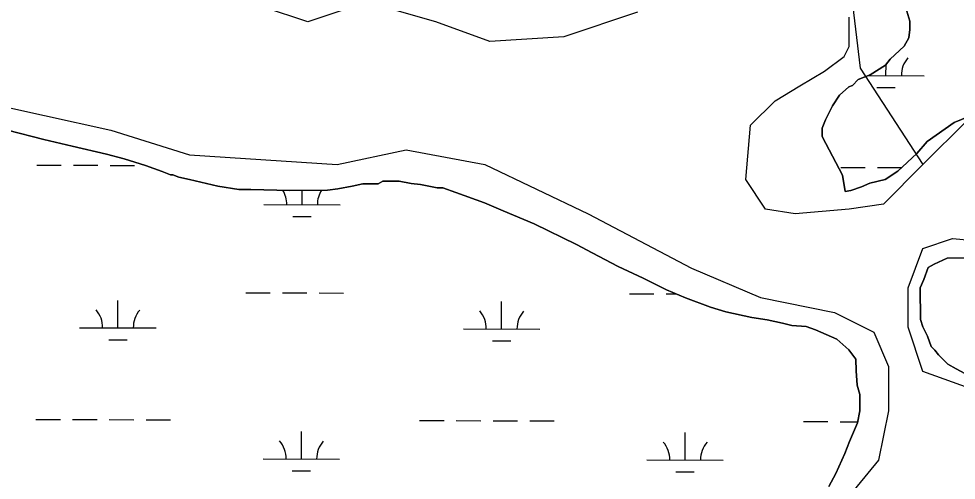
# Model space of a CAD drawing. Extents: x 3161615 to 3199515, y 867541 to 892976.
# Drawn here: x 3169667 to 3170893, y 887386 to 887990 of the extents above; entities that cross this region are included whole.
import ezdxf

# ---------------------------------------------------------------- set-up
doc = ezdxf.new("R2010")
doc.units = 0
for name, color, linetype in [('V-SITE-VEGE', 7, 'Continuous'), ('V-TOPO-SHOR', 7, 'Continuous'), ('V-WETL-SWMP', 7, 'Continuous')]:
    doc.layers.add(name, color=color, linetype=linetype)

msp = doc.modelspace()

# ---------------------------------------------------------------- linework, layer by layer
at = {"layer": 'V-SITE-VEGE'}
for p, q in [((3170824.2, 888012.4), (3170832.1, 887986.2)), ((3170832.1, 887986.2), (3170832.2, 887975.4)), ((3170832.2, 887975.4), (3170830.7, 887964.6)), ((3170830.7, 887964.6), (3170824.6, 887953.7)), ((3170824.6, 887953.7), (3170806.3, 887936.6)), ((3170806.3, 887936.6), (3170800.2, 887928.9)), ((3170800.2, 887928.9), (3170780.2, 887916.4)), ((3170780.2, 887916.4), (3170764.8, 887910.1)), ((3170752.6, 887900.7), (3170740.3, 887889.8)), ((3170757.2, 887902.3), (3170752.6, 887900.7)), ((3170764.8, 887910.1), (3170757.2, 887902.3)), ((3170740.3, 887889.8), (3170731.2, 887875.8)), ((3170731.2, 887875.8), (3170722.1, 887857.3)), ((3170890.2, 887854), (3170921, 887866.6)), ((3170722.1, 887857.3), (3170717.6, 887846.4)), ((3170855, 887829.1), (3170890.2, 887854)), ((3169699.6, 887831.8), (3169651.7, 887843.8)), ((3170717.6, 887846.4), (3170717.6, 887835.6)), ((3169736.7, 887822.9), (3169699.6, 887831.8)), ((3170717.6, 887835.6), (3170722.3, 887826.4)), ((3170722.3, 887826.4), (3170744.3, 887784.9)), ((3170841.2, 887813.5), (3170855, 887829.1)), ((3169781.5, 887812.5), (3169736.7, 887822.9)), ((3170816.7, 887790.2), (3170841.2, 887813.5)), ((3169804.7, 887806.5), (3169781.5, 887812.5)), ((3169832.6, 887797.5), (3169804.7, 887806.5)), ((3169854.2, 887789.9), (3169832.6, 887797.5)), ((3169865, 887785.4), (3169854.2, 887789.9)), ((3170799.9, 887779.2), (3170816.7, 887790.2)), ((3169868.1, 887785.4), (3169865, 887785.4)), ((3169875.9, 887782.4), (3169868.1, 887785.4)), ((3169889.8, 887779.4), (3169875.9, 887782.4)), ((3169926.9, 887770.5), (3169889.8, 887779.4)), ((3170142.8, 887776.9), (3170136.6, 887773.8)), ((3170164.4, 887777.1), (3170142.8, 887776.9)), ((3170179.8, 887774.1), (3170164.4, 887777.1)), ((3170744.3, 887784.9), (3170747.5, 887763.4)), ((3170779.8, 887774.4), (3170799.9, 887779.2)), ((3169954.7, 887766.1), (3169926.9, 887770.5)), ((3169970.1, 887766.2), (3169954.7, 887766.1)), ((3170021, 887765.1), (3169970.1, 887766.2)), ((3170070.4, 887765.5), (3170021, 887765.1)), ((3170084.2, 887767.1), (3170070.4, 887765.5)), ((3170102.7, 887770.4), (3170084.2, 887767.1)), ((3170116.6, 887773.6), (3170102.7, 887770.4)), ((3170136.6, 887773.8), (3170116.6, 887773.6)), ((3170192.2, 887772.7), (3170179.8, 887774.1)), ((3170213.8, 887768.2), (3170192.2, 887772.7)), ((3170221.5, 887768.3), (3170213.8, 887768.2)), ((3170238.5, 887762.3), (3170221.5, 887768.3)), ((3170747.5, 887763.4), (3170755.2, 887765)), ((3170755.2, 887765), (3170769.1, 887769.7)), ((3170769.1, 887769.7), (3170779.8, 887774.4)), ((3170275.7, 887748.7), (3170238.5, 887762.3)), ((3170300.4, 887738.1), (3170275.7, 887748.7)), ((3170340.7, 887721.5), (3170300.4, 887738.1)), ((3170396.4, 887694.1), (3170340.7, 887721.5)), ((3170416.6, 887683.5), (3170396.4, 887694.1)), ((3170450.7, 887665.3), (3170416.6, 887683.5)), ((3170864, 887668.7), (3170856.3, 887664)), ((3170880.9, 887676.6), (3170864, 887668.7)), ((3170911.8, 887676.8), (3170880.9, 887676.6)), ((3170483.2, 887650.1), (3170450.7, 887665.3)), ((3170856.3, 887664), (3170850.3, 887648.5)), ((3170514.1, 887635), (3170483.2, 887650.1)), ((3170850.3, 887648.5), (3170845.8, 887637.7)), ((3170538.9, 887624.4), (3170514.1, 887635)), ((3170845.8, 887637.7), (3170846.1, 887596.1)), ((3170571.4, 887612.3), (3170538.9, 887624.4)), ((3170591.5, 887606.3), (3170571.4, 887612.3)), ((3170625.5, 887598.9), (3170591.5, 887606.3)), ((3170645.6, 887595.9), (3170625.5, 887598.9)), ((3170665.7, 887591.5), (3170645.6, 887595.9)), ((3170846.1, 887596.1), (3170849.3, 887586.8)), ((3170678, 887588.5), (3170665.7, 887591.5)), ((3170696.6, 887587.1), (3170678, 887588.5)), ((3170708.9, 887582.6), (3170696.6, 887587.1)), ((3170736.8, 887570.5), (3170708.9, 887582.6)), ((3170849.3, 887586.8), (3170855.5, 887574.5)), ((3170752.3, 887556.7), (3170736.8, 887570.5)), ((3170855.5, 887574.5), (3170860.3, 887560.7)), ((3170761.7, 887544.5), (3170752.3, 887556.7)), ((3170860.3, 887560.7), (3170865, 887556.1)), ((3170865, 887556.1), (3170869.6, 887550)), ((3170761.8, 887529), (3170761.7, 887544.5)), ((3170869.6, 887550), (3170882.1, 887537.7)), ((3170882.1, 887537.7), (3170892.9, 887531.7)), ((3170892.9, 887531.7), (3170910, 887522.5)), ((3170763.5, 887510.5), (3170761.8, 887529)), ((3170766.7, 887498.2), (3170763.5, 887510.5)), ((3170766.9, 887476.6), (3170766.7, 887498.2)), ((3170763.9, 887461.2), (3170766.9, 887476.6)), ((3170753.3, 887436.4), (3170763.9, 887461.2)), ((3170747.3, 887420.9), (3170753.3, 887436.4)), ((3170735.2, 887394.6), (3170747.3, 887420.9)), ((3170726.1, 887377.6), (3170735.2, 887394.6))]:
    msp.add_line(p, q, dxfattribs=at)
at = {"layer": 'V-TOPO-SHOR'}
for points in [[(3170720.7, 888714.9), (3170762.8, 888311.2), (3170746.2, 888100.1), (3170767.4, 887924.7), (3170849.4, 887798.7)], [(3170475.9, 887998.3), (3170379.4, 887966.1), (3170282.8, 887959.7), (3170212, 887985.4), (3170121.8, 888011.2), (3170044.6, 887985.4), (3169986.6, 888004.7)], [(3170907.3, 887856.6), (3170849.4, 887798.7), (3170797.9, 887747.2), (3170752.8, 887740.7), (3170682, 887734.3), (3170643.4, 887740.7), (3170617.6, 887779.4), (3170624, 887850.2), (3170656.2, 887882.4), (3170688.4, 887901.7), (3170720.6, 887921), (3170746.4, 887940.3), (3170752.8, 887953.2), (3170752.8, 887991.8)], [(3169613.2, 887882.4), (3169787, 887843.8), (3169890, 887811.6), (3170083.2, 887798.7), (3170173.3, 887818), (3170276.4, 887798.7), (3170411.6, 887734.3), (3170546.8, 887663.5), (3170636.9, 887624.8), (3170733.5, 887605.5), (3170785, 887579.8), (3170804.3, 887534.7), (3170804.3, 887476.8), (3170791.4, 887412.4), (3170701.3, 887302.9)], [(3171010.4, 887470.3), (3170849.4, 887528.3), (3170830.1, 887586.2), (3170830.1, 887637.7), (3170849.4, 887689.2), (3170888, 887702.1), (3170958.8, 887695.7)]]:
    msp.add_lwpolyline(points, dxfattribs=at)
at = {"layer": 'V-WETL-SWMP'}
for p, q in [((3170832.1, 887986.2), (3170824.2, 888012.4)), ((3170832.2, 887975.4), (3170832.1, 887986.2)), ((3170830.7, 887964.6), (3170832.2, 887975.4)), ((3170824.6, 887953.7), (3170830.7, 887964.6)), ((3170806.3, 887936.6), (3170824.6, 887953.7)), ((3170800.2, 887928.9), (3170806.3, 887936.6)), ((3170780.2, 887916.4), (3170800.2, 887928.9)), ((3170801, 887915.1), (3170801.1, 887930)), ((3170764.8, 887910.1), (3170780.2, 887916.4)), ((3170777.3, 887915.2), (3170851, 887915)), ((3170740.3, 887889.8), (3170752.6, 887900.7)), ((3170752.6, 887900.7), (3170757.2, 887902.3)), ((3170757.2, 887902.3), (3170764.8, 887910.1)), ((3170789, 887899.7), (3170813, 887899.6)), ((3170731.2, 887875.8), (3170740.3, 887889.8)), ((3170722.1, 887857.3), (3170731.2, 887875.8)), ((3170921, 887866.6), (3170890.3, 887854)), ((3170717.6, 887846.4), (3170722.1, 887857.3)), ((3170890.3, 887854), (3170855, 887829.1)), ((3169651.7, 887843.8), (3169699.6, 887831.8)), ((3170717.6, 887835.6), (3170717.6, 887846.4)), ((3169699.6, 887831.8), (3169736.7, 887822.9)), ((3170722.3, 887826.4), (3170717.6, 887835.6)), ((3170744.3, 887784.9), (3170722.3, 887826.4)), ((3170855, 887829.1), (3170841.2, 887813.5)), ((3169736.7, 887822.9), (3169781.5, 887812.5)), ((3170841.2, 887813.5), (3170816.7, 887790.2)), ((3169781.5, 887812.5), (3169804.7, 887806.5)), ((3169804.7, 887806.5), (3169832.6, 887797.5)), ((3169690.1, 887798.1), (3169722.1, 887798)), ((3169738.1, 887798), (3169770.1, 887797.9)), ((3169786.1, 887797.8), (3169818.1, 887797.7)), ((3169832.6, 887797.5), (3169854.2, 887789.9)), ((3169854.2, 887789.9), (3169865, 887785.4)), ((3170741.9, 887795.2), (3170773.9, 887795.1)), ((3170789.9, 887795.1), (3170821.8, 887795)), ((3170816.7, 887790.2), (3170799.9, 887779.2)), ((3169865, 887785.4), (3169868.1, 887785.4)), ((3169868.1, 887785.4), (3169875.9, 887782.4)), ((3169875.9, 887782.4), (3169889.8, 887779.4)), ((3169889.8, 887779.4), (3169926.9, 887770.5)), ((3170136.6, 887773.7), (3170142.8, 887776.9)), ((3170142.8, 887776.9), (3170164.4, 887777.1)), ((3170164.4, 887777.1), (3170179.8, 887774.1)), ((3170747.5, 887763.4), (3170744.3, 887784.9)), ((3170799.9, 887779.2), (3170779.8, 887774.4)), ((3169926.9, 887770.5), (3169954.7, 887766.1)), ((3169954.7, 887766.1), (3169970.1, 887766.2)), ((3169970.1, 887766.2), (3170021, 887765.1)), ((3170021, 887765.1), (3170070.4, 887765.5)), ((3170037.2, 887746.4), (3170037.3, 887765.2)), ((3170070.4, 887765.5), (3170084.2, 887767.1)), ((3170084.2, 887767.1), (3170102.7, 887770.4)), ((3170102.7, 887770.4), (3170116.6, 887773.6)), ((3170116.6, 887773.6), (3170136.6, 887773.7)), ((3170179.8, 887774.1), (3170192.2, 887772.7)), ((3170192.2, 887772.7), (3170213.8, 887768.2)), ((3170213.8, 887768.2), (3170221.5, 887768.3)), ((3170221.5, 887768.3), (3170238.5, 887762.3)), ((3170755.2, 887765), (3170747.5, 887763.4)), ((3170769.1, 887769.7), (3170755.2, 887765)), ((3170779.8, 887774.4), (3170769.1, 887769.7)), ((3170238.5, 887762.3), (3170275.7, 887748.7)), ((3169987.2, 887746.5), (3170087.2, 887746.3)), ((3170275.7, 887748.7), (3170300.4, 887738.1)), ((3170025.2, 887731), (3170049.2, 887730.9)), ((3170300.4, 887738.1), (3170340.7, 887721.5)), ((3170340.7, 887721.5), (3170396.4, 887694.1)), ((3170396.4, 887694.1), (3170416.6, 887683.5)), ((3170416.6, 887683.5), (3170450.7, 887665.3)), ((3170856.3, 887664), (3170864, 887668.7)), ((3170864, 887668.7), (3170880.9, 887676.6)), ((3170880.9, 887676.6), (3170911.8, 887676.8)), ((3170450.7, 887665.3), (3170483.2, 887650.1)), ((3170850.3, 887648.5), (3170856.3, 887664)), ((3170483.2, 887650.1), (3170514.1, 887635)), ((3170845.8, 887637.7), (3170850.3, 887648.5)), ((3169963.5, 887631.2), (3169995.5, 887631.1)), ((3170011.5, 887631), (3170043.5, 887631)), ((3170059.5, 887630.9), (3170091.5, 887630.8)), ((3170465.4, 887629.8), (3170497.4, 887629.7)), ((3170513.4, 887629.7), (3170526.6, 887629.6)), ((3170514.1, 887635), (3170538.9, 887624.4)), ((3170846.1, 887596.1), (3170845.8, 887637.7)), ((3169796.3, 887585.2), (3169796.4, 887621.2)), ((3170298.2, 887583.8), (3170298.3, 887619.8)), ((3170538.9, 887624.4), (3170571.4, 887612.3)), ((3170571.4, 887612.3), (3170591.5, 887606.3)), ((3170591.5, 887606.3), (3170625.5, 887598.9)), ((3170625.5, 887598.9), (3170645.6, 887595.9)), ((3170645.6, 887595.9), (3170665.7, 887591.5)), ((3170849.3, 887586.8), (3170846.1, 887596.1)), ((3169746.3, 887585.3), (3169846.3, 887585.1)), ((3170248.2, 887584), (3170348.2, 887583.7)), ((3170665.7, 887591.5), (3170678, 887588.5)), ((3170678, 887588.5), (3170696.6, 887587.1)), ((3170696.6, 887587.1), (3170708.9, 887582.6)), ((3170708.9, 887582.6), (3170736.8, 887570.5)), ((3170855.5, 887574.5), (3170849.3, 887586.8)), ((3169784.3, 887569.8), (3169808.3, 887569.7)), ((3170286.2, 887568.4), (3170310.2, 887568.4)), ((3170736.8, 887570.5), (3170752.3, 887556.7)), ((3170860.3, 887560.7), (3170855.5, 887574.5)), ((3170752.3, 887556.7), (3170761.7, 887544.5)), ((3170865, 887556.1), (3170860.3, 887560.7)), ((3170869.6, 887550), (3170865, 887556.1)), ((3170761.7, 887544.5), (3170761.8, 887529)), ((3170882.1, 887537.7), (3170869.6, 887550)), ((3170892.9, 887531.7), (3170882.1, 887537.7)), ((3170910, 887522.5), (3170892.9, 887531.7)), ((3170761.8, 887529), (3170763.5, 887510.5)), ((3170763.5, 887510.5), (3170766.7, 887498.2)), ((3170766.7, 887498.2), (3170766.9, 887476.6)), ((3170766.9, 887476.6), (3170763.9, 887461.2)), ((3169689.1, 887465.4), (3169721.1, 887465.3)), ((3169737.1, 887465.3), (3169769.1, 887465.2)), ((3169785.1, 887465.2), (3169817.1, 887465.1)), ((3169833.1, 887465), (3169865.1, 887464.9)), ((3170191, 887464), (3170223, 887464)), ((3170239, 887463.9), (3170271, 887463.8)), ((3170287, 887463.8), (3170319, 887463.7)), ((3170335, 887463.6), (3170367, 887463.6)), ((3170692.9, 887462.7), (3170724.9, 887462.6)), ((3170740.9, 887462.5), (3170764.2, 887462.5)), ((3170763.9, 887461.2), (3170753.3, 887436.4)), ((3170036.3, 887413.7), (3170036.4, 887449.7)), ((3170538.2, 887412.3), (3170538.3, 887448.3)), ((3170753.3, 887436.4), (3170747.3, 887420.9)), ((3169986.3, 887413.9), (3170086.3, 887413.6)), ((3170488.2, 887412.5), (3170588.2, 887412.2)), ((3170747.3, 887420.9), (3170735.2, 887394.6)), ((3170024.3, 887398.3), (3170048.3, 887398.3)), ((3170526.2, 887396.9), (3170550.2, 887396.9)), ((3170735.2, 887394.6), (3170726.1, 887377.6))]:
    msp.add_line(p, q, dxfattribs=at)
for centre, start, end in [((3170856.3, 887915.4), 139.0699, 180.6135), ((3170745.8, 887915.7), 359.0699, 1.8448), ((3169982, 887747), 359.0699, 31.1771), ((3170092.5, 887746.7), 147.9567, 180.6135), ((3169741.1, 887585.8), 359.0699, 40.6135), ((3169851.6, 887585.5), 139.0699, 180.6135), ((3170243, 887584.4), 359.0699, 40.6135), ((3170353.5, 887584.1), 139.0699, 180.6135), ((3169981.1, 887414.4), 359.0699, 40.6135), ((3170091.5, 887414), 139.0699, 180.6135), ((3170483, 887413), 359.0699, 40.6135), ((3170593.5, 887412.7), 139.0699, 180.6135)]:
    msp.add_arc(centre, 35.2, start, end, dxfattribs=at)

doc.saveas('drawing.dxf')
